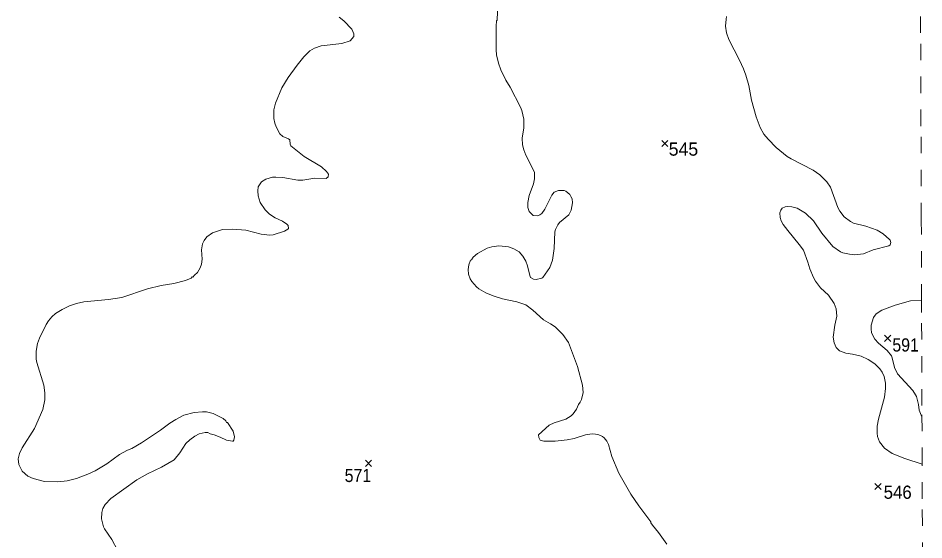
# Model space of a CAD drawing. Extents: x 423 to 448.8, y 7456.3 to 7484.
# Drawn here: x 443.26 to 448.75, y 7459.5 to 7462.66 of the extents above; entities that cross this region are included whole.
import ezdxf
from ezdxf.enums import TextEntityAlignment as Align

# ---------------------------------------------------------------- set-up
doc = ezdxf.new("R2010")
doc.units = 0
doc.header["$LTSCALE"] = 0.032
doc.linetypes.add('SHORT_DASHED', pattern=[2.7, 1.5, -1.2])
for name, color, linetype, lineweight in [('2', 7, 'Continuous', 13), ('21', 7, 'Continuous', 25), ('22', 7, 'SHORT_DASHED', 13)]:
    doc.layers.add(name, color=color, linetype=linetype, lineweight=lineweight)
doc.layers.add('61', color=7, linetype='Continuous')

msp = doc.modelspace()

# ---------------------------------------------------------------- linework, layer by layer
at = {"layer": '2'}
for points in [[(446.005, 7461.0814), (445.995, 7461.1093), (445.9919, 7461.1387), (445.9966, 7461.1665), (446.0074, 7461.1951), (446.012, 7461.1966), (446.0236, 7461.2129), (446.0492, 7461.2345), (446.1079, 7461.2678), (446.1358, 7461.2763), (446.1791, 7461.2817), (446.2363, 7461.2755), (446.2688, 7461.2647), (446.3021, 7461.2453), (446.3245, 7461.2191), (446.3423, 7461.1882), (446.3524, 7461.1603), (446.3655, 7461.1015), (446.3709, 7461.0899), (446.3895, 7461.0799), (446.405, 7461.0775), (446.439, 7461.0853), (446.4444, 7461.0891), (446.4884, 7461.151), (446.5039, 7461.1943), (446.5148, 7461.2655), (446.5179, 7461.366), (446.5217, 7461.3815), (446.5356, 7461.4093), (446.5465, 7461.4225), (446.6022, 7461.4697), (446.6161, 7461.4991), (446.6246, 7461.5424), (446.6231, 7461.5671), (446.6145, 7461.581), (446.6091, 7461.5927), (446.5844, 7461.6135), (446.5736, 7461.6182), (446.5395, 7461.6174), (446.514, 7461.6066), (446.4993, 7461.5888), (446.4567, 7461.5037), (446.439, 7461.4789), (446.4274, 7461.4696), (446.4158, 7461.4643), (446.3871, 7461.4666), (446.3632, 7461.4906), (446.3539, 7461.5146), (446.3539, 7461.5439), (446.3632, 7461.5873), (446.3894, 7461.6584), (446.3957, 7461.6878), (446.3957, 7461.728), (446.3423, 7461.8317), (446.3299, 7461.8642), (446.323, 7461.8935), (446.3199, 7461.9353), (446.3292, 7461.9972), (446.3292, 7462.0498), (446.3175, 7462.1024), (446.3106, 7462.1225), (446.2464, 7462.2432), (446.2201, 7462.2865), (446.1899, 7462.3483), (446.1768, 7462.3886), (446.1652, 7462.4396), (446.1621, 7462.4705), (446.1621, 7462.6144), (446.1652, 7462.6454), (446.1683, 7462.6507), (446.1729, 7462.749)], [(445.2099, 7462.6693), (445.2393, 7462.6461), (445.2873, 7462.5958), (445.2989, 7462.568), (445.2989, 7462.5509)], [(447.559, 7462.6716), (447.5559, 7462.6562), (447.5528, 7462.6144), (447.559, 7462.5742), (447.5736, 7462.5324), (447.6378, 7462.4071), (447.6618, 7462.3561), (447.6765, 7462.3159), (447.6943, 7462.254), (447.7106, 7462.1643), (447.7384, 7462.0637), (447.7623, 7462.0003), (447.7855, 7461.9585), (447.8103, 7461.9283), (447.8598, 7461.8773), (447.9271, 7461.8239), (447.9511, 7461.8085), (448.0841, 7461.7404), (448.1243, 7461.7118), (448.1661, 7461.67), (448.1893, 7461.6383), (448.2342, 7461.5146), (448.2465, 7461.4913), (448.2713, 7461.4573), (448.3092, 7461.4287), (448.3293, 7461.4202), (448.4036, 7461.4008), (448.4716, 7461.3769), (448.5072, 7461.3552), (448.5459, 7461.3212), (448.5505, 7461.3158), (448.5544, 7461.3018), (448.5497, 7461.2887), (448.542, 7461.2817), (448.4469, 7461.2578), (448.3897, 7461.2338), (448.3371, 7461.2276), (448.3046, 7461.2307), (448.2628, 7461.2399), (448.2488, 7461.2461), (448.204, 7461.2786), (448.1367, 7461.3591), (448.0857, 7461.4325), (448.0369, 7461.4797), (447.9859, 7461.5099), (447.955, 7461.5184), (447.9256, 7461.5207), (447.9147, 7461.5192)], [(445.2989, 7462.5509), (445.2773, 7462.5247), (445.2262, 7462.5084), (445.1024, 7462.4953), (445.0614, 7462.4806), (445.0328, 7462.4636), (444.9965, 7462.4272), (444.957, 7462.3769), (444.9013, 7462.3019), (444.8634, 7462.2401), (444.8247, 7462.1472), (444.8155, 7462.107), (444.8155, 7462.0544), (444.8209, 7462.025), (444.8286, 7462.0034), (444.8511, 7461.9608), (444.8689, 7461.9453), (444.9036, 7461.9314), (444.9114, 7461.9244), (444.9137, 7461.8982), (444.9176, 7461.8873), (444.9988, 7461.8239), (445.1039, 7461.7605), (445.1334, 7461.7327), (445.1458, 7461.7157), (445.145, 7461.7002), (445.1326, 7461.6893), (445.0638, 7461.6916), (444.9911, 7461.6793), (444.9601, 7461.6808), (444.8689, 7461.6963), (444.8271, 7461.6986), (444.807, 7461.6978), (444.7668, 7461.687), (444.7397, 7461.67), (444.7203, 7461.639), (444.7173, 7461.6151), (444.7188, 7461.5857), (444.7327, 7461.5439), (444.7613, 7461.5006), (444.7892, 7461.4735), (444.8232, 7461.4519), (444.8673, 7461.4318), (444.8928, 7461.414), (444.9013, 7461.4047), (444.9029, 7461.3877), (444.8998, 7461.3838), (444.8797, 7461.3714), (444.8101, 7461.349), (444.79, 7461.3459), (444.7389, 7461.3521), (444.6446, 7461.3761), (444.5641, 7461.383), (444.5038, 7461.38), (444.4435, 7461.3598), (444.4094, 7461.3359), (444.3924, 7461.315), (444.3823, 7461.2933), (444.3761, 7461.2585), (444.38, 7461.2005), (444.3761, 7461.1711), (444.3684, 7461.1495), (444.3514, 7461.12), (444.3344, 7461.1046), (444.3228, 7461.0922), (444.3197, 7461.093), (444.3135, 7461.0868), (444.2795, 7461.0721), (444.2083, 7461.0528), (444.131, 7461.0404), (444.049, 7461.0218), (443.8943, 7460.9692), (443.8123, 7460.9569), (443.6638, 7460.9414), (443.619, 7460.9321), (443.5764, 7460.9182), (443.5308, 7460.8958), (443.4921, 7460.8725), (443.4689, 7460.8509), (443.4488, 7460.8262), (443.4348, 7460.8045), (443.3938, 7460.7225), (443.383, 7460.69), (443.3745, 7460.6436), (443.3737, 7460.5957), (443.3776, 7460.574), (443.4209, 7460.4363), (443.4271, 7460.3915), (443.4271, 7460.3482), (443.4148, 7460.2894), (443.3645, 7460.1734), (443.2894, 7460.0574), (443.2724, 7460.0233), (443.2647, 7459.9908), (443.2693, 7459.9553), (443.2887, 7459.915), (443.3227, 7459.8856), (443.356, 7459.8702), (443.424, 7459.8539), (443.5045, 7459.8508), (443.5617, 7459.857)], [(447.9147, 7461.5192), (447.8954, 7461.5107), (447.8869, 7461.4975), (447.8823, 7461.482), (447.8838, 7461.4542), (447.8892, 7461.4341), (447.9023, 7461.4109), (447.9294, 7461.3745), (447.9998, 7461.2902), (448.0253, 7461.2547), (448.0524, 7461.182), (448.064, 7461.1417), (448.0849, 7461.0907), (448.098, 7461.0674), (448.129, 7461.0273), (448.1777, 7460.9824), (448.2118, 7460.9314), (448.2233, 7460.9004), (448.2272, 7460.8556), (448.2148, 7460.8014), (448.2056, 7460.7272), (448.2102, 7460.6947), (448.2241, 7460.6653), (448.2442, 7460.6451), (448.2829, 7460.632), (448.3231, 7460.6258), (448.3757, 7460.6127), (448.4175, 7460.5926), (448.4569, 7460.5655), (448.4871, 7460.5354), (448.5025, 7460.5152), (448.5149, 7460.4905), (448.5227, 7460.4487), (448.5227, 7460.4178), (448.5165, 7460.3652), (448.4794, 7460.2306), (448.4716, 7460.1888), (448.4716, 7460.1455), (448.4747, 7460.1254), (448.4863, 7460.0929), (448.5165, 7460.0542), (448.5621, 7460.0218), (448.6387, 7459.9916), (448.7444, 7459.9581)], [(447.1962, 7459.4726), (447.1459, 7459.5438), (447.1103, 7459.5878), (447.1003, 7459.6018), (447.0995, 7459.6079), (447.0268, 7459.7054), (446.9788, 7459.7758), (446.9054, 7459.9027), (446.8644, 7460.0048), (446.8427, 7460.0775), (446.8326, 7460.0976), (446.8164, 7460.1176), (446.8072, 7460.1254), (446.7855, 7460.1354), (446.7654, 7460.1409), (446.7453, 7460.1416), (446.7035, 7460.1354), (446.6354, 7460.1146), (446.5937, 7460.1053), (446.521, 7460.0976), (446.4514, 7460.0976), (446.4293, 7460.1043), (446.4206, 7460.1197), (446.4181, 7460.1362), (446.4838, 7460.1942), (446.5132, 7460.2081), (446.5844, 7460.2306), (446.6161, 7460.2507), (446.6285, 7460.2631), (446.6486, 7460.2925), (446.6609, 7460.3203), (446.6718, 7460.3343), (446.6788, 7460.3497), (446.6896, 7460.393), (446.6857, 7460.4363), (446.6563, 7460.5508), (446.5999, 7460.6962), (446.5658, 7460.7449), (446.5194, 7460.7898), (446.4916, 7460.8099), (446.4498, 7460.8339), (446.3856, 7460.8926), (446.3431, 7460.9244), (446.2874, 7460.9429), (446.2008, 7460.9607), (446.1435, 7460.9793), (446.1002, 7460.9978), (446.0569, 7461.0218), (446.0422, 7461.0335), (446.0143, 7461.0659), (446.005, 7461.0814)], [(448.741, 7460.9501), (448.6743, 7460.9491), (448.5814, 7460.9228), (448.4994, 7460.8911), (448.4662, 7460.8695), (448.4492, 7460.8478), (448.4345, 7460.8014), (448.4345, 7460.7782), (448.4383, 7460.755), (448.4569, 7460.7155), (448.4793, 7460.6916), (448.5327, 7460.6482), (448.5583, 7460.6158), (448.5637, 7460.6034), (448.5768, 7460.5446), (448.5946, 7460.5067), (448.6882, 7460.4039), (448.7044, 7460.3791), (448.7099, 7460.3683), (448.7222, 7460.3203), (448.7269, 7460.2848), (448.7433, 7460.2455)], [(443.5617, 7459.857), (443.619, 7459.8717), (443.687, 7459.898), (443.7326, 7459.9173), (443.803, 7459.9599), (443.8788, 7460.0163), (443.9283, 7460.0434), (443.9531, 7460.0527), (444.0126, 7460.0867), (444.1279, 7460.164), (444.1851, 7460.2074), (444.2207, 7460.2298), (444.2702, 7460.2546), (444.3321, 7460.2716), (444.3816, 7460.2762), (444.4063, 7460.2747), (444.4465, 7460.2662), (444.5076, 7460.2345), (444.5231, 7460.2213), (444.527, 7460.2105), (444.5347, 7460.2097), (444.5688, 7460.1579), (444.5765, 7460.1246), (444.5726, 7460.1045), (444.568, 7460.0976), (444.5641, 7460.0968), (444.527, 7460.1037), (444.4899, 7460.1223), (444.4527, 7460.1362), (444.428, 7460.1424), (444.414, 7460.1494), (444.3978, 7460.1494), (444.3615, 7460.1416), (444.3367, 7460.1285), (444.305, 7460.1053), (444.2818, 7460.0837), (444.2454, 7460.0272), (444.2099, 7459.9846), (444.1341, 7459.9405), (444.049, 7459.9003), (443.9848, 7459.8632), (443.827, 7459.7495), (443.7914, 7459.7139), (443.7782, 7459.6892), (443.7713, 7459.6644), (443.7705, 7459.6273), (443.7821, 7459.5778), (443.7875, 7459.5654), (443.8332, 7459.5005), (443.8665, 7459.4363)]]:
    msp.add_lwpolyline(points, dxfattribs=at)
at = {"layer": '21'}
for p, q in [((447.1663, 7461.9214), (447.2038, 7461.8839)), ((447.2038, 7461.9214), (447.1663, 7461.8839)), ((448.5162, 7460.7401), (448.5537, 7460.7026)), ((448.5537, 7460.7401), (448.5162, 7460.7026)), ((445.3701, 7459.9819), (445.4076, 7459.9444)), ((445.4076, 7459.9819), (445.3701, 7459.9444)), ((448.4576, 7459.8417), (448.4951, 7459.8042)), ((448.4951, 7459.8417), (448.4576, 7459.8042))]:
    msp.add_line(p, q, dxfattribs=at)
at = {"layer": '22'}
for points in [[(448.741, 7460.9501), (448.7393, 7461.4429), (448.7374, 7462.0077), (448.7354, 7462.5725), (448.7335, 7463.1374), (448.7316, 7463.7022), (448.7303, 7464.1019)], [(448.7444, 7459.9581), (448.7431, 7460.3133), (448.7412, 7460.8781), (448.741, 7460.9501)], [(448.755, 7456.836), (448.7547, 7456.9244), (448.7528, 7457.4892), (448.7508, 7458.054), (448.7489, 7458.6188), (448.747, 7459.1836), (448.7451, 7459.7485), (448.7444, 7459.9581)]]:
    msp.add_lwpolyline(points, dxfattribs=at)

# ---------------------------------------------------------------- texts
at = {"layer": '61'}
msp.add_text('545', height=0.08, dxfattribs=at).set_placement((447.2976, 7461.8285), align=Align.CENTER)
for s, width, p in [('591', 0.9, (448.6442, 7460.6409)), ('571', 0.9, (445.3245, 7459.8496)), ('546', 0.95, (448.5962, 7459.7479))]:
    msp.add_text(s, height=0.08, dxfattribs=dict(at, width=width)).set_placement(p, align=Align.CENTER)

doc.saveas('drawing.dxf')
